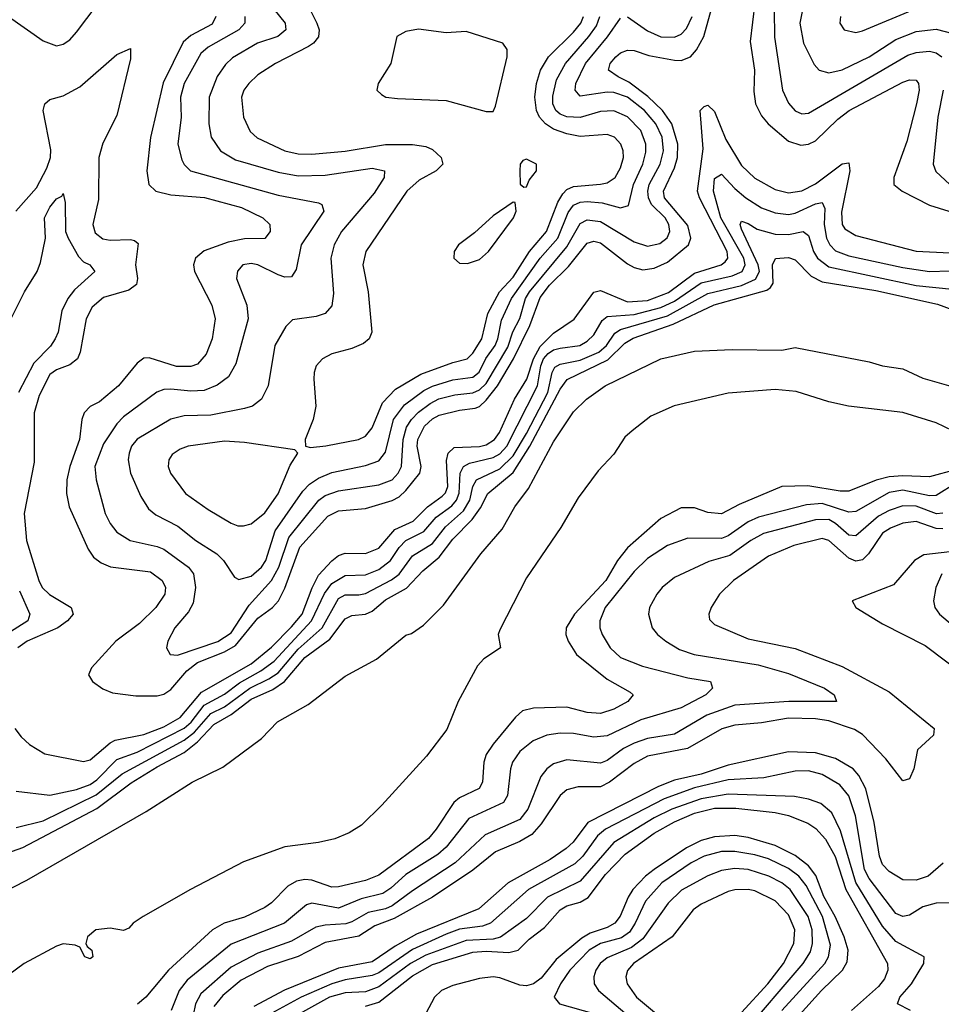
# Model space of a CAD drawing. Header units: inches. Extents: x 990535 to 1117859, y 769386 to 892122.
# Tile 434 of 656: x 1105160 to 1107905, y 800549 to 803480. Entities that reach past the tile are written whole.
import ezdxf

# ---------------------------------------------------------------- set-up
doc = ezdxf.new("R2010")
doc.units = ezdxf.units.IN
doc.header["$MEASUREMENT"] = 0
doc.layers.add('B1800', color=7, linetype='Continuous')

msp = doc.modelspace()

# ---------------------------------------------------------------- linework, layer by layer
at = {"layer": 'B1800', "color": 5}
for points, elevation in [([(1104910, 803643), (1105230, 803416.9), (1105270, 803402.8), (1105290, 803407), (1105310, 803420.1), (1105330, 803443.3), (1105452.9, 803607.1)], 2720), ([(1105870.1, 803570), (1105950.6, 803470), (1105952.5, 803450), (1105929.2, 803430), (1105868.7, 803410), (1105793.8, 803366.2), (1105773.7, 803346.3), (1105748.9, 803311.1), (1105724.4, 803250), (1105723.6, 803170), (1105730.7, 803130), (1105758.5, 803090), (1105802.9, 803062.9), (1105930, 803025.9), (1105990, 803015.5), (1106070, 803016.8), (1106210, 803037.9), (1106246.5, 803030), (1106246, 803010), (1106216, 802964), (1106118.8, 802850), (1106096.6, 802810), (1106086.9, 802770), (1106095.1, 802664.9), (1106090, 802628.4), (1106070, 802605.5), (1106043.6, 802596.4), (1105973.3, 802586.7), (1105953.1, 802566.9), (1105920.4, 802510), (1105900.4, 802390), (1105880.2, 802350), (1105853.8, 802330), (1105830, 802322.1), (1105730, 802302.8), (1105650, 802301), (1105610, 802290.4), (1105510, 802231.6), (1105493, 802210), (1105485.9, 802190), (1105483.4, 802170), (1105490.6, 802130), (1105520.7, 802060.7), (1105544.1, 802024.1), (1105565.9, 802005.9), (1105631.8, 801971.8), (1105685, 801930), (1105747.3, 801890), (1105767, 801870), (1105800.1, 801820.1), (1105813.1, 801813.1), (1105850, 801823.4), (1105880.9, 801850), (1105893.4, 801870), (1105921.4, 801958.6), (1106003.8, 802076.2), (1106023.1, 802096.9), (1106050, 802115.4), (1106090, 802131.7), (1106190, 802152.5), (1106230, 802167.1), (1106250, 802192.8), (1106273.5, 802290), (1106306.4, 802333.6), (1106364, 802376), (1106390, 802388.9), (1106450, 802408), (1106510, 802416.1), (1106529.1, 802430.9), (1106548.5, 802471.5), (1106576.2, 802510), (1106584.5, 802530), (1106594.8, 802585.2), (1106625.4, 802650), (1106710.4, 802770), (1106763, 802830), (1106793.5, 802906.5), (1106810, 802928.4), (1106830, 802936.7), (1106850, 802938.4), (1106894.8, 802934.8), (1106950, 802920.1), (1106973.2, 802926.8), (1106988.1, 802990), (1107015.7, 803050), (1107025.4, 803085.4), (1107025.3, 803110), (1107010, 803149.9), (1106970, 803191.3), (1106930, 803209), (1106890, 803207.2), (1106830, 803189.4), (1106790, 803190.8), (1106770, 803199.3), (1106757.5, 803210), (1106748, 803230), (1106747.8, 803252.2), (1106759, 803301), (1106785.6, 803350), (1106855.7, 803430), (1106877.8, 803462.2), (1106888.3, 803490)], 2760), ([(1106005.9, 803550), (1106045.4, 803470), (1106052.1, 803450), (1106050.4, 803429.6), (1106035.1, 803410), (1106020, 803400), (1105922.6, 803350), (1105870, 803315.9), (1105842.8, 803290), (1105828.3, 803270), (1105821.3, 803250), (1105826.7, 803190), (1105847.1, 803147.1), (1105868, 803128), (1105950, 803089.7), (1105990, 803080.4), (1106030, 803079.7), (1106130, 803089.2), (1106250, 803108.8), (1106330, 803108.2), (1106370, 803102.3), (1106390, 803094), (1106415.8, 803070), (1106420.1, 803050), (1106400.2, 803030), (1106350, 803002.7), (1106313.7, 802970), (1106191.3, 802790), (1106182, 802750), (1106198, 802670), (1106208.6, 802550), (1106201.2, 802530), (1106183.9, 802516.1), (1106150, 802501.6), (1106090, 802485.5), (1106061.7, 802470), (1106043.6, 802450), (1106036.9, 802430), (1106036.3, 802410), (1106042.8, 802330), (1106034.6, 802290), (1106010.6, 802230), (1106012, 802210), (1106026.7, 802206.7), (1106071.7, 802211.7), (1106169.5, 802230), (1106190, 802240.5), (1106210, 802265.4), (1106240.9, 802339.1), (1106280, 802380), (1106354.7, 802425.3), (1106450, 802459.7), (1106493, 802470), (1106510, 802487.8), (1106536.5, 802530), (1106554.9, 802605.1), (1106589.7, 802670), (1106630, 802713.7), (1106678.8, 802790), (1106729.7, 802850), (1106762.9, 802937.1), (1106777.8, 802962.2), (1106790, 802974.6), (1106810, 802983.9), (1106890, 802990.1), (1106910, 802994.9), (1106933.4, 803010), (1106950, 803039.3), (1106958.5, 803070), (1106958, 803090), (1106950.8, 803110), (1106931.9, 803130), (1106910, 803138.6), (1106830, 803132.4), (1106790, 803140.1), (1106750, 803154.1), (1106726.3, 803170), (1106708.8, 803190), (1106699.4, 803210), (1106694.2, 803250), (1106699.1, 803290), (1106711.1, 803330), (1106735.1, 803370), (1106810, 803442.6), (1106831.5, 803470), (1106839.6, 803490)], 2780), ([(1105744.6, 803490), (1105733.4, 803466.6), (1105670, 803433.1), (1105646.8, 803413.2), (1105587.6, 803292.4), (1105549.6, 803129.6), (1105539.1, 803030), (1105544.7, 802990), (1105566, 802970), (1105610, 802959.2), (1105710.9, 802950.9), (1105821.4, 802921.4), (1105884.5, 802890), (1105905.6, 802870), (1105906.7, 802850), (1105890, 802829.1), (1105830, 802827.5), (1105781.7, 802818.3), (1105710, 802792.4), (1105684.2, 802770), (1105678.1, 802750), (1105680.9, 802730), (1105732.2, 802630), (1105742.1, 802590), (1105733.6, 802530), (1105715.8, 802484.2), (1105690, 802455), (1105670, 802447.2), (1105627.8, 802447.8), (1105546.4, 802473.6), (1105530, 802472.7), (1105510, 802457.4), (1105454.3, 802390), (1105397.8, 802342.2), (1105370, 802328.2), (1105352.6, 802310), (1105345.6, 802290), (1105338.9, 802230), (1105309.8, 802150.2), (1105300.6, 802110), (1105299.4, 802070), (1105307.7, 802030), (1105363.9, 801903.9), (1105380.3, 801880.3), (1105402.8, 801862.8), (1105431.2, 801851.2), (1105550, 801836.3), (1105585, 801810), (1105594.4, 801790), (1105592.5, 801770), (1105565.9, 801730), (1105517.6, 801682.4), (1105447, 801630), (1105373.8, 801550), (1105364.9, 801530), (1105376.9, 801510), (1105407.6, 801487.6), (1105436.3, 801476.3), (1105506.7, 801466.7), (1105570, 801466.7), (1105590, 801472), (1105610, 801486.1), (1105658.6, 801541.4), (1105690, 801566.1), (1105770, 801598), (1105802.7, 801617.3), (1105870, 801698.2), (1105913.6, 801730), (1105930.8, 801750), (1105950, 801787.3), (1105995, 801910), (1106078.1, 802001.9), (1106110, 802018.2), (1106190, 802024.6), (1106270, 802048.9), (1106290, 802059.4), (1106310, 802078.1), (1106352.2, 802130), (1106356.3, 802150), (1106344.4, 802210), (1106345.6, 802230), (1106366.3, 802270), (1106390, 802291.4), (1106410, 802302.3), (1106470, 802317.9), (1106516.5, 802323.5), (1106530, 802328.9), (1106550, 802347.5), (1106583.7, 802390), (1106630.8, 802470), (1106680, 802570), (1106710, 802652.6), (1106738.4, 802690), (1106794.4, 802745.6), (1106850, 802815.1), (1106870, 802821.1), (1106890, 802815.5), (1106970, 802753.5), (1106990, 802741.9), (1107015.7, 802735.7), (1107050, 802740.4), (1107090, 802758.2), (1107152.1, 802810), (1107159.4, 802830), (1107150, 802867), (1107081, 802950), (1107077.8, 802970), (1107110, 803039.3), (1107118.9, 803070), (1107120.4, 803110), (1107102.4, 803170), (1107074.7, 803210), (1107031.4, 803251.4), (1106974.6, 803294.6), (1106942.2, 803310), (1106913.9, 803330), (1106918.9, 803350), (1106935.7, 803370), (1106950, 803381.8), (1106970, 803389.7), (1106990, 803388.6), (1107033.6, 803373.6), (1107110, 803359.9), (1107130, 803359.1), (1107158.4, 803370), (1107176.3, 803390), (1107197.4, 803430), (1107226, 803530)], 2720), ([(1107349.3, 803530), (1107335.5, 803415.5), (1107348.4, 803330), (1107346.4, 803266.4), (1107351.3, 803230), (1107370, 803193.6), (1107389.1, 803170), (1107450, 803119), (1107486.7, 803106.7), (1107510, 803109.3), (1107530, 803119.5), (1107596.4, 803183.6), (1107630.6, 803209.4), (1107790, 803294.4), (1107810, 803301.3), (1107830, 803300.6), (1107837.5, 803290), (1107839.3, 803270), (1107831.4, 803230), (1107802.5, 803117.5), (1107763.8, 803010), (1107763.7, 802990), (1107788.3, 802970), (1107870, 802928.1), (1107927.2, 802910)], 2720), ([(1107407.4, 803510), (1107408.1, 803428.1), (1107432.3, 803270), (1107450, 803231.3), (1107470, 803208.8), (1107490, 803200.1), (1107510, 803202.1), (1107805.8, 803374.2), (1107830, 803382.6), (1107870, 803386.1), (1107890, 803381.7), (1107906.7, 803370)], 2740), ([(1107491.8, 803510), (1107483.6, 803470), (1107494.6, 803410), (1107526.4, 803346.4), (1107541.5, 803330), (1107570, 803322), (1107610, 803330.5), (1107690, 803370.1), (1107770, 803421.1), (1107830, 803445), (1107890, 803451.8), (1107938.9, 803438.9)], 2760), ([(1107605.3, 803490), (1107603, 803470), (1107615.3, 803450), (1107650, 803442.2), (1107670, 803446.8), (1107830, 803513.5)], 2780), ([(1105831.1, 803490), (1105831.2, 803470), (1105813.4, 803450), (1105721.4, 803398.6), (1105700, 803380), (1105649.7, 803290), (1105639.4, 803250), (1105640.8, 803190), (1105631.1, 803110), (1105643.1, 803063.1), (1105650, 803049.3), (1105669.3, 803030), (1105930, 802958.2), (1106050, 802934.8), (1106060.3, 802930), (1106066.3, 802910), (1105998.3, 802810), (1105983.7, 802736.3), (1105970, 802714.8), (1105950, 802714.1), (1105930, 802720.1), (1105870, 802749.9), (1105850, 802754), (1105825.3, 802750), (1105808.6, 802731.4), (1105806.4, 802710), (1105836.6, 802630), (1105841, 802590), (1105804, 802456), (1105782.7, 802417.3), (1105748.4, 802391.6), (1105710, 802376.4), (1105670, 802373.8), (1105610, 802380.5), (1105590, 802379.2), (1105569.1, 802370.9), (1105470, 802297.8), (1105450, 802277.2), (1105410, 802217.8), (1105384.6, 802150), (1105388.5, 802110), (1105415.4, 802010), (1105430, 801980.2), (1105450, 801954.3), (1105489.7, 801929.7), (1105570, 801911.7), (1105590, 801903.3), (1105662.6, 801850), (1105678.1, 801830), (1105684.4, 801790), (1105676.8, 801743.2), (1105663, 801717), (1105622, 801670), (1105601.4, 801630), (1105598, 801610), (1105608.4, 801590), (1105630, 801587.9), (1105750, 801628.4), (1105790, 801654.7), (1105843.3, 801736.7), (1105910.2, 801810), (1105932.3, 801850), (1105961.7, 801938.3), (1106051.7, 802050), (1106070, 802063.2), (1106110, 802077.7), (1106230, 802095.1), (1106270, 802110.1), (1106287.7, 802130), (1106297.6, 802150), (1106302.7, 802230), (1106312.5, 802267.5), (1106326.9, 802290), (1106348.3, 802311.7), (1106382.4, 802337.6), (1106409, 802351), (1106456.5, 802363.5), (1106510, 802368.9), (1106530, 802378.3), (1106550, 802396.9), (1106614.4, 802505.6), (1106629.3, 802550.7), (1106650, 802590.8), (1106667.2, 802650), (1106678.8, 802670), (1106790, 802804), (1106830, 802873.6), (1106850, 802884.2), (1106890, 802879), (1106990, 802818.7), (1107030, 802805.8), (1107066.6, 802813.4), (1107089.1, 802830.9), (1107096.6, 802850), (1107093.5, 802870), (1107082.5, 802890), (1107042.4, 802930), (1107032.7, 802950), (1107030.6, 802970), (1107035.1, 802990), (1107067.4, 803050), (1107077.9, 803090), (1107073.6, 803130), (1107055.2, 803170), (1107021.5, 803210), (1106970, 803249.4), (1106930, 803263.1), (1106910, 803264.5), (1106830, 803252.9), (1106814.8, 803270), (1106816.7, 803290), (1106845.6, 803350), (1106911.2, 803428.8), (1106950, 803484.7)], 2740), ([(1106970, 803488.5), (1107030, 803446.9), (1107070, 803429.4), (1107110, 803428.1), (1107130, 803437.4), (1107146.1, 803453.9), (1107163.2, 803490)], 2740), ([(1105148.5, 802910), (1105210, 802979.9), (1105241.6, 803038.4), (1105252, 803070), (1105252.8, 803092.8), (1105229.9, 803210.1), (1105234.8, 803230), (1105250, 803242.2), (1105290, 803253.1), (1105339.7, 803280.3), (1105450, 803376.5), (1105490, 803394), (1105490, 803364), (1105450, 803195.1), (1105407.6, 803112.4), (1105395.9, 803070), (1105394.7, 802945.3), (1105378.1, 802870), (1105385.4, 802845.4), (1105407.8, 802827.8), (1105430, 802823.6), (1105490, 802825.6), (1105502.6, 802822.6), (1105513.5, 802813.5), (1105504.8, 802750), (1105511, 802710), (1105508.1, 802691.9), (1105485.3, 802674.7), (1105410, 802652.6), (1105376.1, 802623.9), (1105358.2, 802590), (1105340.9, 802490), (1105332.2, 802470), (1105310, 802452.1), (1105270, 802438), (1105250, 802423.7), (1105218.8, 802361.2), (1105203.3, 802310), (1105203.2, 802163.2), (1105174, 802010), (1105180.4, 801930), (1105217.2, 801810), (1105227.6, 801790), (1105249.1, 801769.1), (1105313.2, 801730), (1105319.2, 801710), (1105303.1, 801690), (1105274, 801670), (1105183.1, 801630), (1105154.4, 801610)], 2680), ([(1107910.8, 803270), (1107894.8, 803190), (1107880.4, 803050), (1107888.4, 803028.4), (1107930, 802989.1)], 2740), ([(1105145.9, 801370), (1105165, 801345), (1105190, 801322.3), (1105234.9, 801294.9), (1105350, 801271.3), (1105370, 801276.1), (1105430, 801327.3), (1105445.1, 801334.9), (1105530, 801352.4), (1105590, 801374.6), (1105637.9, 801402.1), (1105701.7, 801478.3), (1105850, 801562.2), (1105910, 801611.9), (1105970, 801672.8), (1106001.4, 801710), (1106030.9, 801789.1), (1106050, 801826), (1106090, 801868.9), (1106110, 801884.5), (1106130, 801892.1), (1106190, 801890.4), (1106230, 801906.5), (1106278, 801962), (1106332.5, 801987.5), (1106375.3, 802030), (1106418.5, 802061.5), (1106428.4, 802071.6), (1106435.4, 802090), (1106431.8, 802168.2), (1106436.3, 802190), (1106453.8, 802206.2), (1106530, 802209.4), (1106550, 802214.1), (1106574.4, 802230), (1106589.1, 802250.9), (1106634.2, 802350), (1106670.5, 802409.5), (1106690.5, 802470), (1106710, 802507.6), (1106750, 802547), (1106811.3, 802588.7), (1106870, 802668.6), (1106890, 802674.3), (1106970, 802639.8), (1107030, 802643.7), (1107092.2, 802667.8), (1107170, 802725.5), (1107249.2, 802750), (1107261, 802759), (1107269.6, 802770), (1107267.3, 802790), (1107185.1, 802950), (1107178.7, 802970), (1107195.4, 803095.4), (1107187, 803210), (1107198.6, 803221.4), (1107210, 803225.7), (1107230, 803206.9), (1107263.5, 803123.5), (1107310, 803046), (1107350, 803008), (1107410, 802974.5), (1107450, 802964.6), (1107490, 802970.4), (1107530, 802991.7), (1107610, 803050.9), (1107630, 803054.2), (1107632.8, 803030), (1107607.4, 802907.4), (1107609.4, 802870), (1107617.8, 802857.8), (1107650, 802837.7), (1107830, 802790.7), (1107930, 802786.3)], 2680), ([(1105150, 801183.7), (1105250, 801171.8), (1105330, 801187.8), (1105370, 801203.3), (1105390, 801217.1), (1105450, 801277.1), (1105510, 801299), (1105650, 801371.2), (1105671, 801389), (1105710, 801439.3), (1105770, 801471.9), (1105814.6, 801505.4), (1105878.3, 801541.7), (1105917.9, 801570), (1106029.5, 801690), (1106067.9, 801772.1), (1106090, 801801.4), (1106130, 801825.2), (1106190, 801827.6), (1106230, 801843.3), (1106264.8, 801870), (1106290.8, 801909.2), (1106310, 801929.2), (1106363.7, 801956.3), (1106400.7, 801999.3), (1106447.1, 802032.9), (1106461.3, 802050), (1106469.3, 802070.7), (1106472.3, 802130), (1106481.8, 802150), (1106500.1, 802159.9), (1106570, 802176.6), (1106590, 802187.8), (1106611.4, 802210), (1106702.6, 802390), (1106712.6, 802450), (1106720.7, 802470), (1106733.9, 802486.1), (1106750, 802497.1), (1106770, 802502.6), (1106828.8, 802510), (1106850, 802522.7), (1106870, 802541.8), (1106895.5, 802584.5), (1106910, 802596.7), (1106990, 802602.8), (1107070, 802623.4), (1107110, 802642), (1107190, 802696.8), (1107282.5, 802717.5), (1107311.5, 802730), (1107320.9, 802750), (1107317.2, 802770), (1107248.2, 802890), (1107226.1, 802970), (1107230, 803007.1), (1107250, 803020.1), (1107290, 802977.2), (1107323.3, 802950), (1107370, 802920.4), (1107410, 802904.7), (1107450, 802900.5), (1107470, 802904.4), (1107530, 802931.8), (1107550, 802936), (1107557.9, 802917.9), (1107556.6, 802870), (1107563.3, 802830), (1107572.6, 802810), (1107590, 802792), (1107630, 802777.2), (1107790, 802742.7), (1107870, 802730.8), (1107930, 802732.2)], 2660), ([(1105112.8, 802547.2), (1105175.1, 802670), (1105212.9, 802730), (1105222.8, 802757.2), (1105237.7, 802830), (1105234.1, 802890), (1105250, 802922.2), (1105270, 802947.2), (1105285.7, 802954.3), (1105290, 802962.8), (1105295.8, 802935.8), (1105297, 802850), (1105304.6, 802830), (1105335.1, 802775.1), (1105350, 802759.5), (1105368.9, 802750), (1105384, 802730), (1105323.7, 802676.3), (1105304.1, 802650), (1105286.3, 802613.7), (1105275.1, 802550), (1105266.1, 802530), (1105251.9, 802508.1), (1105202.4, 802457.6), (1105156.7, 802370)], 2660), ([(1105150, 801074.7), (1105230, 801094.9), (1105387.9, 801172.1), (1105465.5, 801234.5), (1105650, 801334.9), (1105680.7, 801359.3), (1105730, 801414.5), (1105770, 801434), (1105845.3, 801490), (1105902.7, 801517.3), (1105930, 801535.3), (1105990, 801606.4), (1106060.8, 801670), (1106110, 801756.8), (1106130, 801767.6), (1106170, 801767.4), (1106190, 801771.8), (1106267.3, 801812.7), (1106290, 801829.4), (1106330, 801884.2), (1106390, 801920.9), (1106428.3, 801970), (1106482.4, 802017.6), (1106501.1, 802050), (1106509.5, 802090.5), (1106520.3, 802110), (1106590, 802143.4), (1106630, 802181.2), (1106670, 802247.7), (1106732.8, 802370), (1106745.9, 802430), (1106754.2, 802445.8), (1106770, 802454.2), (1106830, 802466.4), (1106884.8, 802490), (1106907.9, 802510), (1106933, 802547), (1106950, 802557.3), (1107090, 802598.8), (1107210, 802665), (1107310, 802688.5), (1107352.1, 802707.9), (1107363.1, 802730), (1107359.8, 802750), (1107310, 802856.4), (1107305.6, 802870), (1107310, 802880.2), (1107330, 802873.7), (1107356.9, 802856.9), (1107410, 802841.7), (1107450, 802841), (1107493.7, 802850), (1107510, 802837.9), (1107524.4, 802790), (1107536.2, 802770), (1107570, 802743.9), (1107830, 802688.8), (1107937.4, 802677.4)], 2640), ([(1105090, 800987.8), (1105170, 801015.4), (1105390, 801131.7), (1105492.1, 801207.9), (1105570, 801256.1), (1105650, 801298.4), (1105689.8, 801330.2), (1105738.5, 801381.5), (1105790, 801411.3), (1105850, 801456.9), (1105914, 801486), (1105949.4, 801510), (1106010, 801580.8), (1106084.3, 801635.7), (1106130, 801696.2), (1106150, 801706.7), (1106190, 801710.1), (1106210, 801719), (1106250, 801752.8), (1106312.4, 801787.6), (1106360.9, 801839.1), (1106410, 801880.2), (1106450, 801933.7), (1106507.9, 801992.1), (1106533, 802027), (1106554.6, 802070), (1106630, 802131.6), (1106680, 802210), (1106770, 802380.6), (1106790.8, 802409.2), (1106912.3, 802467.7), (1106962.7, 802517.3), (1106987.8, 802532.2), (1107106.5, 802573.5), (1107228.7, 802631.3), (1107385, 802675), (1107396.8, 802683.2), (1107404.2, 802695.8), (1107402.4, 802750), (1107410.8, 802769.2), (1107450, 802771.8), (1107470, 802765.3), (1107517, 802717), (1107550, 802699.9), (1107710, 802673.7), (1107893.2, 802633.2), (1108050, 802575.4)], 2620), ([(1105062.1, 800857.9), (1105181.6, 800918.4), (1105537.1, 801122.9), (1105673.6, 801210), (1105765.7, 801254.3), (1105880.3, 801339.7), (1105927.8, 801390), (1106019.1, 801440.9), (1106130, 801526), (1106223.3, 801576.7), (1106310, 801648), (1106326.9, 801653.1), (1106362.5, 801677.5), (1106422.5, 801737.5), (1106533.3, 801890), (1106596.8, 801963.2), (1106635.4, 802030), (1106676.1, 802083.9), (1106750, 802223.7), (1106810, 802312.5), (1106848.8, 802350), (1106904.1, 802390), (1107070, 802470.1), (1107170, 802492.9), (1107281.9, 802498.1), (1107430, 802496.6), (1107470, 802504.3), (1107690, 802461.6), (1107730, 802449.6), (1107790, 802441.1), (1107850, 802412.8), (1107961.1, 802381.1)], 2580), ([(1107964.6, 802244.6), (1107890, 802279.6), (1107790.8, 802310.8), (1107629, 802330), (1107570, 802342.9), (1107473.2, 802373.2), (1107410, 802379.5), (1107270, 802368.7), (1107109.6, 802330.4), (1107040.3, 802299.7), (1106984.1, 802255.9), (1106962.9, 802237.1), (1106930, 802186.9), (1106883.1, 802136.9), (1106823.6, 802056.4), (1106772, 801968), (1106670, 801818.9), (1106590, 801663.7), (1106585.8, 801650), (1106592.6, 801610), (1106542.3, 801577.7), (1106523.7, 801556.3), (1106466.6, 801450), (1106432.7, 801367.3), (1106372.1, 801287.9), (1106238.9, 801141.1), (1106178.4, 801081.6), (1106141.2, 801058.8), (1106098.9, 801041.1), (1106049.8, 801030.2), (1105950, 801017.5), (1105827.3, 800972.7), (1105669.3, 800890.7), (1105528, 800810), (1105498.6, 800790), (1105485.1, 800774.9), (1105470, 800768.2), (1105430, 800775.4), (1105386.9, 800770), (1105362.8, 800750), (1105357.3, 800730), (1105361.1, 800721.1), (1105374.9, 800710), (1105378, 800690), (1105370, 800683.6), (1105354, 800690), (1105339.1, 800719.1), (1105325.1, 800725.1), (1105290, 800728.6), (1105270, 800721.5), (1105173.7, 800670), (1104990, 800535)], 2580), ([(1107950, 802141.2), (1107870, 802119.2), (1107790, 802122.2), (1107750, 802119.1), (1107711, 802109), (1107630, 802076.9), (1107603.5, 802076.5), (1107507.3, 802092.7), (1107430, 802090.4), (1107303, 802037), (1107250, 802008.7), (1107210, 802012.9), (1107170, 802027), (1107130, 802027.2), (1107070, 801995.1), (1106970, 801907.5), (1106940.5, 801870), (1106905.9, 801810), (1106813, 801710), (1106788.1, 801670), (1106786.6, 801650), (1106793.5, 801630), (1106818.4, 801590), (1106910, 801517), (1106978.5, 801478.5), (1106987.2, 801470), (1106971.8, 801450), (1106930, 801427.3), (1106890, 801414.2), (1106850, 801417.8), (1106790, 801433.8), (1106690.1, 801429.9), (1106657.7, 801422.3), (1106636.6, 801403.4), (1106570, 801323.2), (1106550, 801292.4), (1106542.6, 801270), (1106539, 801210), (1106528.4, 801191.6), (1106470, 801163.3), (1106452.9, 801150), (1106400.6, 801070), (1106377.6, 801042.4), (1106230, 800933.2), (1106190, 800917.4), (1106110, 800898.7), (1106090, 800897.9), (1106030, 800918.3), (1106010, 800920.7), (1105984.4, 800915.6), (1105959.3, 800900.7), (1105910, 800850.4), (1105890, 800836.9), (1105830, 800808), (1105769.8, 800790.2), (1105734.8, 800770), (1105603.4, 800650), (1105536.4, 800570), (1105511.3, 800548.7)], 2620), ([(1107950, 802101), (1107890, 802064), (1107870, 802062.2), (1107790, 802079.2), (1107750, 802072.1), (1107650, 802015.8), (1107630, 802014.3), (1107550, 802039.3), (1107504, 802036), (1107361.1, 801998.9), (1107330, 801984.9), (1107270, 801943.9), (1107250, 801936), (1107150, 801936.1), (1107090, 801914.7), (1107030, 801875.5), (1106990, 801837.3), (1106904.4, 801730), (1106888, 801690), (1106888.4, 801670), (1106895.1, 801650), (1106919.3, 801610), (1106950, 801581.2), (1107015.2, 801555.2), (1107150, 801520.3), (1107217.6, 801510), (1107223.5, 801490), (1107203.7, 801470), (1107130, 801431.7), (1107010, 801395.2), (1106910, 801348), (1106870, 801344.4), (1106810, 801355.3), (1106770, 801355.8), (1106730, 801349.5), (1106690, 801333.4), (1106650, 801301.2), (1106627.6, 801270), (1106621.7, 801250), (1106613.5, 801170), (1106601, 801150), (1106498.2, 801101.8), (1106430, 801016.2), (1106405.5, 800994.5), (1106310, 800935.3), (1106265.8, 800894.2), (1106241.4, 800878.6), (1106177.4, 800862.6), (1106110, 800835.2), (1106030.1, 800849.9), (1106014.9, 800845.1), (1105949.4, 800790), (1105790, 800728.1), (1105659.3, 800620.7), (1105635, 800590), (1105611.5, 800530)], 2640), ([(1107910, 802010.8), (1107890.7, 802009.3), (1107830, 802031.6), (1107790, 802033.1), (1107750, 802019.1), (1107718.1, 802001.9), (1107650, 801943.4), (1107630, 801945.9), (1107590, 801980.4), (1107570, 801991.8), (1107530, 801991.2), (1107375.5, 801950), (1107338, 801930), (1107275.2, 801884.8), (1107212.8, 801867.2), (1107110, 801819.2), (1107074.2, 801790), (1107057.4, 801770), (1107036, 801730), (1107032.8, 801710), (1107044.1, 801670), (1107059.7, 801650), (1107084.2, 801630), (1107125.4, 801605.4), (1107168.8, 801590), (1107359.7, 801559.7), (1107450, 801533.1), (1107557.3, 801490), (1107586.3, 801470), (1107592.7, 801450), (1107450.7, 801450.7), (1107290, 801439), (1107206.4, 801410), (1107110, 801353), (1107030, 801339.9), (1106990, 801326.6), (1106958.8, 801310), (1106910, 801274.5), (1106890, 801266.2), (1106790, 801276.2), (1106750, 801264.8), (1106729.8, 801250.2), (1106712.6, 801227.4), (1106674.1, 801130), (1106650, 801098.7), (1106546.4, 801053.6), (1106457.6, 800970), (1106330, 800886.7), (1106270, 800842), (1106250, 800832.6), (1106198.3, 800821.7), (1106150, 800793.8), (1106131.8, 800788.2), (1106070, 800784.2), (1106042, 800778), (1105970, 800736.2), (1105870, 800700.6), (1105790, 800659.1), (1105700.2, 800579.8), (1105683.6, 800550), (1105670, 800482.5)], 2660), ([(1107910, 801964.5), (1107890, 801965.7), (1107830, 801985.7), (1107790, 801980.9), (1107753.3, 801966.7), (1107730, 801951.2), (1107688.2, 801890), (1107670, 801872.2), (1107650, 801867.9), (1107630, 801877.2), (1107570, 801929.3), (1107550, 801935.4), (1107465.8, 801914.2), (1107390, 801882.7), (1107285.9, 801810), (1107244.8, 801770), (1107219.7, 801730), (1107212.2, 801710), (1107214.3, 801694.3), (1107230, 801679.7), (1107330, 801636.6), (1107470, 801607.8), (1107610, 801554.1), (1107750, 801479.4), (1107883.9, 801370), (1107882.2, 801350), (1107833.8, 801306.2), (1107823.3, 801250), (1107810, 801219.8), (1107790, 801214.4), (1107739.9, 801279.9), (1107670, 801352.1), (1107646.6, 801366.6), (1107570, 801392.7), (1107530, 801398.9), (1107450, 801400.7), (1107370, 801387), (1107290, 801379.4), (1107251.2, 801368.8), (1107148.8, 801310), (1107030, 801287), (1106990, 801265.5), (1106917.1, 801210), (1106890, 801195.9), (1106823.6, 801196.4), (1106790, 801187.4), (1106769.8, 801170.2), (1106713.8, 801086.2), (1106685.4, 801054.6), (1106650, 801033.6), (1106577, 801003), (1106510, 800948.2), (1106390, 800868.1), (1106275.7, 800804.3), (1106218.1, 800781.9), (1106170, 800751.5), (1106070, 800732.5), (1105990, 800690.7), (1105898.8, 800661.2), (1105819.5, 800620.5), (1105764.9, 800575.1), (1105738.2, 800541.8)], 2680), ([(1107930, 801895.8), (1107853, 801887), (1107825.5, 801870), (1107762.4, 801797.6), (1107639.6, 801750), (1107650.2, 801730), (1107730, 801681.3), (1107856.6, 801616.6), (1107990, 801516.9)], 2720), ([(1107906.4, 801830), (1107888.3, 801790), (1107881.6, 801750), (1107886, 801730), (1107899.7, 801710), (1108030, 801599.8)], 2740), ([(1105160.2, 801780.2), (1105190.1, 801710), (1105184.5, 801690), (1105114.3, 801645.7)], 2660), ([(1107910.9, 800969.1), (1107866, 800930), (1107830, 800918.1), (1107790, 800919), (1107750, 800943.9), (1107730, 800964.9), (1107721.4, 800990), (1107705.5, 801090), (1107680.3, 801190), (1107659.2, 801230), (1107642.4, 801250), (1107590, 801280.2), (1107530, 801297.2), (1107450, 801300.1), (1107270, 801261.1), (1107190, 801233.7), (1107110, 801215.8), (1107062.8, 801197.2), (1106852.6, 801090), (1106808.5, 801031.5), (1106787.9, 801012.1), (1106740.3, 800979.7), (1106615, 800910), (1106527.5, 800832.5), (1106342.2, 800757.8), (1106278.3, 800721.7), (1106210, 800674.8), (1106110, 800656), (1105949.2, 800590.8), (1105857.8, 800542.2)], 2720), ([(1107990, 800850.9), (1107889.9, 800849.9), (1107850, 800838.8), (1107810, 800813.7), (1107790, 800809.9), (1107770, 800818.7), (1107690, 800923.5), (1107675.9, 800950), (1107649.5, 801109.5), (1107630, 801169.2), (1107602.4, 801202.4), (1107550, 801232.7), (1107510, 801243.6), (1107470, 801242.9), (1107376.8, 801223.2), (1107270, 801216.8), (1107170, 801193.4), (1107079.2, 801160.8), (1106904.7, 801070), (1106880.7, 801050), (1106837.3, 800990), (1106813.4, 800966.6), (1106675.3, 800890), (1106562.7, 800790), (1106538.4, 800781.6), (1106470, 800772.2), (1106430, 800757.2), (1106330, 800712.1), (1106230, 800642.5), (1106210, 800634.5), (1106130, 800621.5), (1106090, 800609.8), (1105998.3, 800570), (1105889.4, 800510.6)], 2740), ([(1107812.9, 800530), (1107774.7, 800550), (1107781.7, 800570), (1107816.3, 800610), (1107853.3, 800670), (1107853.6, 800690), (1107770, 800735.2), (1107730, 800781.8), (1107650, 800911.7), (1107604.9, 801064.9), (1107578.9, 801118.9), (1107546.2, 801146.2), (1107510, 801159.5), (1107467.6, 801167.6), (1107270, 801174.8), (1107190, 801160.6), (1107102.8, 801130), (1107050, 801103.4), (1106930, 801030.5), (1106830, 800915.6), (1106732.3, 800867.7), (1106670, 800803.8), (1106591.9, 800748.1), (1106570, 800742.4), (1106490, 800739), (1106370, 800694.9), (1106324.2, 800670), (1106230, 800600.3), (1106190, 800585.6), (1106130, 800583), (1106083.1, 800570), (1105975.5, 800510)], 2760), ([(1106190, 800543.2), (1106230, 800554.6), (1106330, 800633.5), (1106390, 800666.8), (1106510, 800703.6), (1106550, 800706.7), (1106616.7, 800703.3), (1106644.4, 800710), (1106677.6, 800742.4), (1106722.9, 800777.1), (1106769.7, 800830.3), (1106790, 800842.1), (1106830, 800852.9), (1106853.6, 800866.4), (1106905.3, 800934.7), (1106964, 800996), (1107050, 801057.8), (1107110, 801091.9), (1107170, 801117.4), (1107230, 801132.5), (1107292.9, 801132.9), (1107410, 801119.6), (1107450.4, 801110.4), (1107508, 801088), (1107531.8, 801071.8), (1107560.3, 801040.3), (1107588.8, 800988.8), (1107620.7, 800890), (1107744.4, 800670), (1107745.3, 800650), (1107735.8, 800624.2), (1107717.9, 800602.1), (1107637.6, 800530)], 2780), ([(1107482.5, 800517.5), (1107548.2, 800590), (1107611, 800650), (1107624.4, 800675.6), (1107627.3, 800710), (1107615.7, 800750), (1107588.9, 800810), (1107555.2, 800870), (1107531.8, 800931.8), (1107510, 800961.4), (1107470, 800992.1), (1107410, 801021.1), (1107330, 801045.4), (1107290, 801050.8), (1107230, 801046.8), (1107190, 801036.4), (1107145.8, 801014.2), (1107049.9, 800950.1), (1107024, 800930), (1106986.3, 800890), (1106972.2, 800867.8), (1106948.6, 800811.4), (1106933, 800790), (1106910, 800777.1), (1106859.1, 800760.9), (1106834.5, 800745.5), (1106757.6, 800682.4), (1106713.2, 800626.8), (1106690.2, 800609.8), (1106670, 800603.9), (1106650, 800606.1), (1106590, 800627.3), (1106570, 800630), (1106530, 800625.9), (1106450, 800604.2), (1106417, 800590), (1106395.7, 800570), (1106353.4, 800490)], 2820), ([(1107430, 800530.1), (1107558.1, 800670), (1107569.5, 800690.5), (1107574.8, 800725.2), (1107551.3, 800810), (1107502.4, 800902.4), (1107481.2, 800930), (1107450, 800953.4), (1107390, 800981.3), (1107350, 800994.1), (1107290, 801004.1), (1107250, 801003.6), (1107198.6, 800990), (1107160.5, 800970), (1107073.2, 800910), (1107024.4, 800855.6), (1106993.5, 800790), (1106976.1, 800763.9), (1106953.1, 800746.9), (1106890, 800730), (1106856.6, 800710), (1106798.6, 800650), (1106770.5, 800610), (1106752.4, 800570), (1106767.9, 800550), (1106870, 800521.7)], 2840), ([(1107310, 800456.1), (1107493.7, 800670), (1107515.2, 800704.8), (1107521.9, 800730), (1107520.3, 800770), (1107508.7, 800810), (1107454.9, 800890), (1107430, 800909.9), (1107391.6, 800930), (1107330.1, 800949.9), (1107290, 800953), (1107250, 800946.6), (1107210, 800931.4), (1107131.4, 800888.6), (1107091.8, 800850), (1107016, 800744), (1106982.1, 800717.9), (1106910, 800687.1), (1106889.2, 800670), (1106876.3, 800650), (1106870.1, 800630), (1106871.2, 800610), (1106883.7, 800590), (1107002.4, 800490)], 2860)]:
    msp.add_lwpolyline(points, dxfattribs=dict(at, elevation=elevation))
for points, elevation in [([(1106348.4, 803451.6), (1106310, 803445.2), (1106283.8, 803430), (1106265.9, 803350), (1106227.6, 803290), (1106224.2, 803270), (1106237.8, 803257.8), (1106250.7, 803250), (1106285.2, 803245.2), (1106430, 803239.9), (1106550, 803206.5), (1106570, 803207), (1106577.2, 803222.8), (1106611.9, 803370), (1106611.8, 803391.8), (1106598.9, 803410), (1106490, 803444.9), (1106430, 803441.2)], 2820), ([(1106670, 803065.1), (1106658.8, 803061.2), (1106650.4, 803050), (1106650.3, 803030), (1106650.7, 802990.7), (1106662, 802982), (1106670, 802983), (1106678, 803002), (1106699.3, 803030), (1106699.1, 803050)], 2820), ([(1106630, 802937), (1106570, 802896.1), (1106514.8, 802845.2), (1106467, 802810), (1106454, 802790), (1106453, 802770), (1106470, 802754.9), (1106494.4, 802754.4), (1106530, 802766.4), (1106556.5, 802790), (1106630.6, 802890), (1106638.5, 802910), (1106636.2, 802936.2)], 2820), ([(1105770, 802225), (1105662.4, 802210), (1105638.3, 802201.7), (1105614.6, 802185.4), (1105604.2, 802170), (1105603, 802150), (1105609.5, 802130), (1105654.3, 802070), (1105721.6, 802021.6), (1105790, 801981.2), (1105810, 801973.7), (1105826.9, 801973.1), (1105850, 801979), (1105890, 802012), (1105930, 802068.8), (1105965.8, 802154.2), (1105989, 802190), (1105979.5, 802199.5), (1105830, 802221.7)], 2780), ([(1107330, 800890.9), (1107290, 800889.9), (1107270, 800884.6), (1107190, 800846.9), (1107166.4, 800830), (1107103.8, 800750), (1106988.6, 800670), (1106970.9, 800649.1), (1106965.5, 800630), (1106969.6, 800610), (1106997.4, 800570), (1107080.4, 800500.4), (1107167.3, 800407.3), (1107190, 800397), (1107210, 800400.4), (1107230, 800416.1), (1107310, 800524.6), (1107388, 800610), (1107435.2, 800670), (1107466.1, 800730), (1107469, 800770), (1107450, 800815), (1107410, 800857.2), (1107350, 800886.1)], 2880)]:
    msp.add_lwpolyline(points, close=True, dxfattribs=dict(at, elevation=elevation))

doc.saveas('drawing.dxf')
